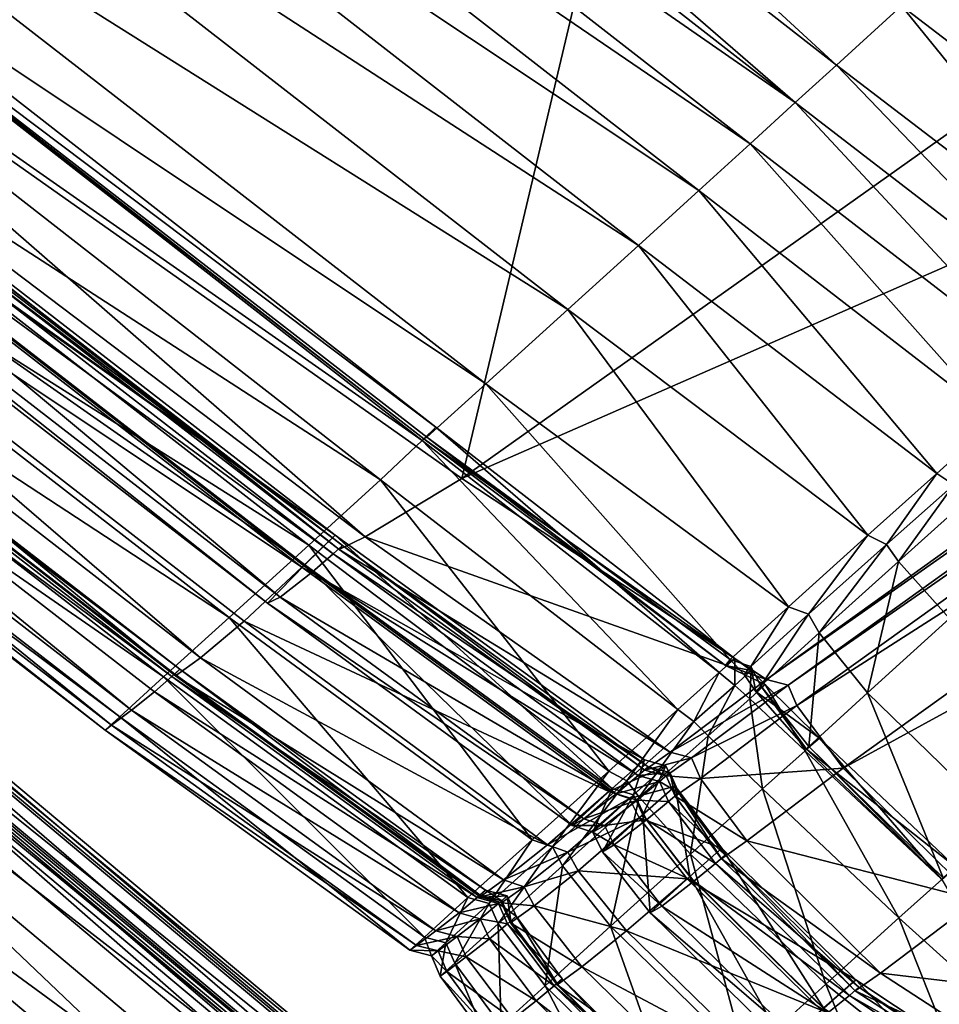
# Model space of a CAD drawing. Header units: millimetres. Extents: x 2387 to 13955, y -4964 to 364.
# Tile 820 of 1056: x 3660.99 to 3669.49, y 170.83 to 179.94. Entities that reach past the tile are written whole.
import ezdxf

# ---------------------------------------------------------------- set-up
doc = ezdxf.new("R2010")
doc.units = ezdxf.units.MM
doc.header["$MEASUREMENT"] = 0
doc.layers.add('Predefinito', color=7, linetype='Continuous', true_color=0x000000)

# ---------------------------------------------------------------- blocks, each defined once
blk = doc.blocks.new('Blocco 09')
at = {"layer": 'Predefinito'}
for points in [[(256.1353, -78.6101, 483.7118), (245.0747, -86.1936, 440.4954), (253.0126, -91.7982, 440.4934)], [(253.0126, -91.7982, 440.4934), (264.0733, -83.9453, 483.7041), (256.1353, -78.6101, 483.7118)], [(256.476, -87.9733, 13.2567), (248.5621, -81.7935, 13.2124), (249.1714, -81.2472, 12.873)], [(249.1714, -81.2472, 12.873), (257.0777, -87.4259, 12.9178), (256.476, -87.9733, 13.2567)], [(256.0936, -88.3216, 13.4777), (248.1705, -82.1443, 13.4347), (248.5621, -81.7935, 13.2124)], [(248.5621, -81.7935, 13.2124), (256.476, -87.9733, 13.2567), (256.0936, -88.3216, 13.4777)], [(247.7512, -82.5321, 13.4318), (248.1705, -82.1443, 13.4347), (256.0936, -88.3216, 13.4777)], [(247.2764, -82.9731, 13.3856), (247.7512, -82.5321, 13.4318), (255.6785, -88.7019, 13.4729)], [(256.0936, -88.3216, 13.4777), (255.6785, -88.7019, 13.4729), (247.7512, -82.5321, 13.4318)], [(246.7185, -83.4833, 13.4782), (247.2764, -82.9731, 13.3856), (255.2043, -89.1354, 13.425)], [(255.6785, -88.7019, 13.4729), (255.2043, -89.1354, 13.425), (247.2764, -82.9731, 13.3856)], [(246.0653, -84.0773, 13.8751), (246.7185, -83.4833, 13.4782), (254.6447, -89.6433, 13.5169)], [(255.2043, -89.1354, 13.425), (254.6447, -89.6433, 13.5169), (246.7185, -83.4833, 13.4782)], [(266.8906, -85.7134, 483.6811), (264.0733, -83.9453, 483.7041), (253.0126, -91.7982, 440.4934)], [(245.3044, -84.7694, 14.7418), (246.0653, -84.0773, 13.8751), (253.9913, -90.2352, 13.9088)], [(254.6447, -89.6433, 13.5169), (253.9913, -90.2352, 13.9088), (246.0653, -84.0773, 13.8751)], [(244.7452, -85.2568, 15.6518), (245.3044, -84.7694, 14.7418), (253.2354, -90.9209, 14.7609)], [(253.9913, -90.2352, 13.9088), (253.2354, -90.9209, 14.7609), (245.3044, -84.7694, 14.7418)], [(252.7717, -91.3222, 16.3586), (244.801, -85.0992, 16.3468), (244.6972, -85.2363, 16.179)], [(244.6973, -85.2363, 16.179), (244.801, -85.0992, 16.3468), (252.7717, -91.3222, 16.3586)], [(244.3379, -85.6274, 16.2026), (244.6973, -85.2363, 16.179), (252.6455, -91.4463, 16.205)], [(244.6972, -85.2363, 16.179), (252.6596, -91.4298, 16.183), (252.7717, -91.3222, 16.3586)], [(252.6596, -91.4298, 16.183), (244.6972, -85.2363, 16.179), (244.7452, -85.2568, 15.6518)], [(252.7717, -91.3222, 16.3586), (252.6455, -91.4463, 16.205), (244.6973, -85.2363, 16.179)], [(253.2354, -90.9209, 14.7609), (252.6878, -91.4144, 15.6575), (244.7452, -85.2568, 15.6518)], [(244.7452, -85.2568, 15.6518), (252.6878, -91.4144, 15.6575), (252.6596, -91.4298, 16.183)], [(243.6751, -86.2519, 16.9448), (244.3379, -85.6274, 16.2026), (252.2608, -91.8081, 16.239)], [(252.6455, -91.4463, 16.205), (252.2608, -91.8081, 16.239), (244.3379, -85.6274, 16.2026)], [(253.0126, -91.7982, 440.4934), (255.8303, -93.6558, 440.4881), (266.8906, -85.7134, 483.6811)], [(267.0895, -85.7658, 483.6657), (266.8906, -85.7134, 483.6811), (255.8303, -93.6558, 440.4881)], [(255.8303, -93.6558, 440.4881), (256.0294, -93.7081, 440.4846), (267.0895, -85.7658, 483.6657)], [(267.1717, -85.9542, 483.6811), (267.0895, -85.7658, 483.6657), (256.0294, -93.7081, 440.4846)], [(256.0294, -93.7081, 440.4846), (256.1115, -93.8967, 440.4881), (267.1717, -85.9542, 483.6811)], [(267.6001, -86.5322, 483.704), (267.1717, -85.9542, 483.6811), (256.1115, -93.8967, 440.4881)], [(251.8397, -92.3202, 426.4522), (243.7651, -86.068, 426.463), (243.5086, -86.3962, 426.4115)], [(243.5314, -86.3789, 426.6203), (243.7651, -86.068, 426.463), (251.8397, -92.3202, 426.4522)], [(245.0747, -86.1936, 440.4954), (244.1746, -86.3241, 435.4761), (252.1175, -92.3364, 435.4785)], [(252.1175, -92.3364, 435.4785), (253.0126, -91.7982, 440.4934), (245.0747, -86.1936, 440.4954)], [(242.9284, -86.9315, 18.6888), (243.6751, -86.2519, 16.9448), (251.5978, -92.4132, 16.9769)], [(252.2608, -91.8081, 16.239), (251.5978, -92.4132, 16.9769), (243.6751, -86.2519, 16.9448)], [(251.9085, -92.4166, 433.4569), (243.942, -86.2504, 433.4661), (243.8671, -86.3353, 433.2981)], [(243.9208, -86.2949, 433.6626), (243.942, -86.2504, 433.4661), (251.9085, -92.4166, 433.4569)], [(251.9085, -92.4166, 433.4569), (251.8781, -92.4531, 433.661), (243.9208, -86.2949, 433.6626)], [(244.1746, -86.3241, 435.4761), (243.9208, -86.2949, 433.6626), (251.8781, -92.4531, 433.661)], [(251.534, -92.6161, 426.3886), (243.5086, -86.3962, 426.4115), (243.046, -86.9476, 425.6233)], [(243.2588, -86.7861, 427.5673), (243.5314, -86.3789, 426.6203), (251.5595, -92.5959, 426.626)], [(243.5086, -86.3962, 426.4115), (251.534, -92.6161, 426.3886), (251.8397, -92.3202, 426.4522)], [(251.8397, -92.3202, 426.4522), (251.5595, -92.5959, 426.626), (243.5314, -86.3789, 426.6203)], [(251.8226, -92.4954, 433.2825), (243.8671, -86.3353, 433.2981), (243.6884, -86.513, 432.3936)], [(243.8671, -86.3353, 433.2981), (251.8226, -92.4954, 433.2825), (251.9085, -92.4166, 433.4569)], [(251.8781, -92.4531, 433.661), (252.1175, -92.3364, 435.4785), (244.1746, -86.3241, 435.4761)], [(259.8366, -89.5336, 13.0422), (257.0777, -87.4259, 12.9178), (258.1506, -86.4485, 12.5689)], [(243.6884, -86.513, 432.3936), (243.3983, -86.7471, 429.9875), (251.3323, -92.8945, 429.9888)], [(251.3323, -92.8945, 429.9888), (251.628, -92.6633, 432.3793), (243.6884, -86.513, 432.3936)], [(243.6884, -86.513, 432.3936), (251.628, -92.6633, 432.3793), (251.8226, -92.4954, 433.2825)], [(256.1115, -93.8967, 440.4881), (256.5396, -94.475, 440.4933), (267.6001, -86.5322, 483.704)], [(268.8377, -87.7534, 483.7117), (267.6001, -86.5322, 483.704), (256.5396, -94.475, 440.4933)], [(243.3983, -86.7471, 429.9875), (243.2588, -86.7861, 427.5673), (251.216, -92.9512, 427.5811)], [(251.216, -92.9512, 427.5811), (251.3323, -92.8945, 429.9888), (243.3983, -86.7471, 429.9875)], [(251.5595, -92.5959, 426.626), (251.216, -92.9512, 427.5811), (243.2588, -86.7861, 427.5673)], [(242.3174, -87.4875, 21.7179), (242.9284, -86.9315, 18.6888), (250.8609, -93.0813, 18.7102)], [(243.046, -86.9476, 425.6233), (242.6619, -87.3066, 423.256), (250.5949, -93.4553, 423.2449)], [(251.5978, -92.4132, 16.9769), (250.8609, -93.0813, 18.7102), (242.9284, -86.9315, 18.6888)], [(250.5949, -93.4553, 423.2449), (250.9998, -93.1167, 425.5984), (243.046, -86.9476, 425.6233)], [(243.046, -86.9476, 425.6233), (250.9998, -93.1167, 425.5984), (251.534, -92.6161, 426.3886)], [(242.6619, -87.3066, 423.256), (242.4241, -87.4735, 420.8387), (250.3655, -93.6221, 420.842)], [(250.3655, -93.6221, 420.842), (250.5949, -93.4553, 423.2449), (242.6619, -87.3066, 423.256)], [(250.4033, -93.5593, 419.7047), (242.4359, -87.3933, 419.7093), (242.3738, -87.4688, 419.5323)], [(242.4006, -87.4486, 419.9006), (242.4359, -87.3933, 419.7093), (250.4033, -93.5593, 419.7047)], [(241.9102, -87.8582, 25.2921), (242.3174, -87.4875, 21.7179), (250.2543, -93.6324, 21.7303)], [(250.3305, -93.6282, 419.5207), (242.3738, -87.4688, 419.5323), (242.2297, -87.621, 417.7069)], [(250.8609, -93.0813, 18.7102), (250.2543, -93.6324, 21.7303), (242.3174, -87.4875, 21.7179)], [(242.3738, -87.4688, 419.5323), (250.3305, -93.6282, 419.5207), (250.4033, -93.5593, 419.7047)], [(250.4033, -93.5593, 419.7047), (250.3583, -93.607, 419.9036), (242.4006, -87.4486, 419.9006)], [(242.4241, -87.4735, 420.8387), (242.4006, -87.4486, 419.9006), (250.3583, -93.607, 419.9036)], [(250.3583, -93.607, 419.9036), (250.3655, -93.6221, 420.842), (242.4241, -87.4735, 420.8387)], [(259.2344, -90.0842, 13.3825), (256.476, -87.9733, 13.2567), (257.0777, -87.4259, 12.9178)], [(257.0777, -87.4259, 12.9178), (259.8366, -89.5336, 13.0422), (259.2344, -90.0842, 13.3825)], [(242.2297, -87.621, 417.7069), (242.0187, -87.7958, 412.5707), (249.9561, -93.94, 412.5611)], [(249.9561, -93.94, 412.5611), (250.1711, -93.7697, 417.6925), (242.2297, -87.621, 417.7069)], [(242.2297, -87.621, 417.7069), (250.1711, -93.7697, 417.6925), (250.3305, -93.6282, 419.5207)], [(256.5396, -94.475, 440.4933), (257.777, -95.6963, 440.495), (268.8377, -87.7534, 483.7117)], [(241.7744, -87.9818, 28.6712), (241.9102, -87.8582, 25.2921), (249.8484, -94.0017, 25.2979)], [(242.0187, -87.7958, 412.5707), (241.8355, -87.9353, 360.7487), (249.7739, -94.0785, 360.7457)], [(250.2543, -93.6324, 21.7303), (249.8484, -94.0017, 25.2979), (241.9102, -87.8582, 25.2921)], [(249.7739, -94.0785, 360.7457), (249.9561, -93.94, 412.5611), (242.0187, -87.7958, 412.5707)], [(241.8355, -87.9353, 360.7487), (241.7745, -87.9818, 218.866), (249.7133, -94.1247, 218.8655)], [(249.7133, -94.1247, 218.8655), (249.7739, -94.0785, 360.7457), (241.8355, -87.9353, 360.7487)], [(241.7745, -87.9818, 218.866), (241.7744, -87.9818, 77.8607), (249.7131, -94.1247, 77.8611)], [(249.8484, -94.0017, 25.2979), (249.7131, -94.1247, 28.6734), (241.7744, -87.9818, 28.6712)], [(241.7744, -87.9818, 77.8607), (241.7744, -87.9818, 28.6712), (249.7131, -94.1247, 28.6734)], [(249.7131, -94.1247, 28.6734), (249.7131, -94.1247, 77.8611), (241.7744, -87.9818, 77.8607)], [(249.7131, -94.1247, 77.8611), (249.7133, -94.1247, 218.8655), (241.7745, -87.9818, 218.866)], [(258.8479, -90.4401, 13.6059), (256.0936, -88.3216, 13.4777), (256.476, -87.9733, 13.2567)], [(256.476, -87.9733, 13.2567), (259.2344, -90.0842, 13.3825), (258.8479, -90.4401, 13.6059)], [(258.4269, -90.8265, 13.602), (255.6785, -88.7019, 13.4729), (256.0936, -88.3216, 13.4777)], [(256.0936, -88.3216, 13.4777), (258.8479, -90.4401, 13.6059), (258.4269, -90.8265, 13.602)], [(257.9519, -91.2588, 13.5526), (255.2043, -89.1354, 13.425), (255.6785, -88.7019, 13.4729)], [(255.6785, -88.7019, 13.4729), (258.4269, -90.8265, 13.602), (257.9519, -91.2588, 13.5526)], [(257.4033, -91.7523, 13.6394), (254.6447, -89.6433, 13.5169), (255.2043, -89.1354, 13.425)], [(255.2043, -89.1354, 13.425), (257.9519, -91.2588, 13.5526), (257.4033, -91.7523, 13.6394)], [(256.7681, -92.322, 14.0116), (253.9913, -90.2352, 13.9088), (254.6447, -89.6433, 13.5169)], [(254.6447, -89.6433, 13.5169), (257.4033, -91.7523, 13.6394), (256.7681, -92.322, 14.0116)], [(256.0332, -92.9827, 14.8183), (253.2354, -90.9209, 14.7609), (253.9913, -90.2352, 13.9088)], [(253.9913, -90.2352, 13.9088), (256.7681, -92.322, 14.0116), (256.0332, -92.9827, 14.8183)], [(255.4949, -93.4718, 15.6717), (252.6878, -91.4144, 15.6575), (253.2354, -90.9209, 14.7609)], [(253.2354, -90.9209, 14.7609), (256.0332, -92.9827, 14.8183), (255.4949, -93.4718, 15.6717)], [(255.393, -93.5926, 16.2721), (252.6455, -91.4463, 16.205), (252.7717, -91.3222, 16.3586)], [(255.5363, -93.4619, 16.377), (252.7717, -91.3222, 16.3586), (252.6596, -91.4298, 16.183)], [(252.7717, -91.3222, 16.3586), (255.5363, -93.4619, 16.377), (255.393, -93.5926, 16.2721)], [(257.5615, -91.8547, 13.7217), (257.4033, -91.7523, 13.6394), (257.9519, -91.2588, 13.5526)], [(255.4497, -93.5266, 16.1841), (252.6596, -91.4298, 16.183), (252.6878, -91.4144, 15.6575)], [(252.6878, -91.4144, 15.6575), (255.4949, -93.4718, 15.6717), (255.4497, -93.5266, 16.1841)], [(255.0082, -93.9346, 16.3455), (252.2608, -91.8081, 16.239), (252.6455, -91.4463, 16.205)], [(252.6455, -91.4463, 16.205), (255.393, -93.5926, 16.2721), (255.0082, -93.9346, 16.3455)], [(252.6596, -91.4298, 16.183), (255.4497, -93.5266, 16.1841), (255.5363, -93.4619, 16.377)], [(256.9398, -92.4081, 14.0802), (256.7681, -92.322, 14.0116), (257.4033, -91.7523, 13.6394)], [(257.4033, -91.7523, 13.6394), (257.5615, -91.8547, 13.7217), (256.9398, -92.4081, 14.0802)], [(254.3701, -94.5039, 17.0733), (251.5978, -92.4132, 16.9769), (252.2608, -91.8081, 16.239)], [(255.8303, -93.6558, 440.4881), (253.0126, -91.7982, 440.4934), (252.1175, -92.3364, 435.4785)], [(252.2608, -91.8081, 16.239), (255.0082, -93.9346, 16.3455), (254.3701, -94.5039, 17.0733)], [(257.0507, -92.564, 14.0116), (256.9398, -92.4081, 14.0802), (257.5615, -91.8547, 13.7217)], [(257.5615, -91.8547, 13.7217), (257.6864, -91.9944, 13.6394), (257.0507, -92.564, 14.0116)], [(257.5216, -93.0926, 13.9086), (257.0507, -92.564, 14.0116), (257.6864, -91.9944, 13.6394)], [(254.7004, -94.399, 426.4341), (251.8397, -92.3202, 426.4522), (251.534, -92.6161, 426.3886)], [(254.403, -94.6643, 426.6525), (251.5595, -92.5959, 426.626), (251.8397, -92.3202, 426.4522)], [(251.8397, -92.3202, 426.4522), (254.7004, -94.399, 426.4341), (254.403, -94.6643, 426.6525)], [(256.2192, -93.0516, 14.8566), (256.0332, -92.9827, 14.8183), (256.7681, -92.322, 14.0116)], [(256.7681, -92.322, 14.0116), (256.9398, -92.4081, 14.0802), (256.2192, -93.0516, 14.8566)], [(253.6624, -95.1377, 18.7744), (250.8609, -93.0813, 18.7102), (251.5978, -92.4132, 16.9769)], [(251.5978, -92.4132, 16.9769), (254.3701, -94.5039, 17.0733), (253.6624, -95.1377, 18.7744)], [(254.7355, -94.4625, 433.4335), (251.9085, -92.4166, 433.4569), (251.8226, -92.4954, 433.2825)], [(254.9373, -94.3295, 435.4875), (252.1175, -92.3364, 435.4785), (251.8781, -92.4531, 433.661)], [(254.7031, -94.4949, 433.6596), (251.8781, -92.4531, 433.661), (251.9085, -92.4166, 433.4569)], [(251.9085, -92.4166, 433.4569), (254.7355, -94.4625, 433.4335), (254.7031, -94.4949, 433.6596)], [(252.1175, -92.3364, 435.4785), (254.9373, -94.3295, 435.4875), (255.8303, -93.6558, 440.4881)], [(256.3154, -93.2245, 14.8183), (256.2192, -93.0516, 14.8566), (256.9398, -92.4081, 14.0802)], [(256.9398, -92.4081, 14.0802), (257.0507, -92.564, 14.0116), (256.3154, -93.2245, 14.8183)], [(254.6427, -94.5431, 433.238), (251.8226, -92.4954, 433.2825), (251.628, -92.6633, 432.3793)], [(251.8226, -92.4954, 433.2825), (254.6427, -94.5431, 433.238), (254.7355, -94.4625, 433.4335)], [(251.8781, -92.4531, 433.661), (254.7031, -94.4949, 433.6596), (254.9373, -94.3295, 435.4875)], [(254.0315, -95.007, 427.6251), (251.216, -92.9512, 427.5811), (251.5595, -92.5959, 426.626)], [(251.5595, -92.5959, 426.626), (254.403, -94.6643, 426.6525), (254.0315, -95.007, 427.6251)], [(256.7643, -93.7788, 14.7609), (256.3154, -93.2245, 14.8183), (257.0507, -92.564, 14.0116)], [(257.0507, -92.564, 14.0116), (257.5216, -93.0926, 13.9086), (256.7643, -93.7788, 14.7609)], [(254.3701, -94.6932, 426.3293), (251.534, -92.6161, 426.3886), (250.9998, -93.1167, 425.5984)], [(254.4391, -94.712, 432.3365), (251.628, -92.6633, 432.3793), (251.3323, -92.8945, 429.9888)], [(251.534, -92.6161, 426.3886), (254.3701, -94.6932, 426.3293), (254.7004, -94.399, 426.4341)], [(251.628, -92.6633, 432.3793), (254.4391, -94.712, 432.3365), (254.6427, -94.5431, 433.238)], [(254.1394, -94.9448, 429.9927), (251.3323, -92.8945, 429.9888), (251.216, -92.9512, 427.5811)], [(251.216, -92.9512, 427.5811), (254.0315, -95.007, 427.6251), (254.1394, -94.9448, 429.9927)], [(251.3323, -92.8945, 429.9888), (254.1394, -94.9448, 429.9927), (254.4391, -94.712, 432.3365)], [(255.6849, -93.5359, 15.681), (255.4949, -93.4718, 15.6717), (256.0332, -92.9827, 14.8183)], [(256.0332, -92.9827, 14.8183), (256.2192, -93.0516, 14.8566), (255.6849, -93.5359, 15.681)], [(255.7769, -93.7135, 15.6718), (255.6849, -93.5359, 15.681), (256.2192, -93.0516, 14.8566)], [(256.2192, -93.0516, 14.8566), (256.3154, -93.2245, 14.8183), (255.7769, -93.7135, 15.6718)], [(253.0687, -95.6735, 21.7676), (250.2543, -93.6324, 21.7303), (250.8609, -93.0813, 18.7102)], [(253.8052, -95.1843, 425.5258), (250.9998, -93.1167, 425.5984), (250.5949, -93.4553, 423.2449)], [(250.8609, -93.0813, 18.7102), (253.6624, -95.1377, 18.7744), (253.0687, -95.6735, 21.7676)], [(250.9998, -93.1167, 425.5984), (253.8052, -95.1843, 425.5258), (254.3701, -94.6932, 426.3293)], [(258.0086, -94.9919, 14.7418), (256.7643, -93.7788, 14.7609), (257.5216, -93.0926, 13.9086)], [(256.2196, -94.275, 15.6579), (255.7769, -93.7135, 15.6718), (256.3154, -93.2245, 14.8183)], [(256.3154, -93.2245, 14.8183), (256.7643, -93.7788, 14.7609), (256.2196, -94.275, 15.6579)], [(253.3986, -95.5093, 423.2119), (250.5949, -93.4553, 423.2449), (250.3655, -93.6221, 420.842)], [(250.5949, -93.4553, 423.2449), (253.3986, -95.5093, 423.2119), (253.8052, -95.1843, 425.5258)], [(255.5372, -93.7103, 16.3159), (255.393, -93.5926, 16.2721), (255.5363, -93.4619, 16.377)], [(255.6874, -93.5715, 16.388), (255.5363, -93.4619, 16.377), (255.4497, -93.5266, 16.1841)], [(255.6221, -93.6112, 16.1839), (255.4497, -93.5266, 16.1841), (255.4949, -93.4718, 15.6717)], [(255.4949, -93.4718, 15.6717), (255.6849, -93.5359, 15.681), (255.6221, -93.6112, 16.1839)], [(255.5363, -93.4619, 16.377), (255.6874, -93.5715, 16.388), (255.5372, -93.7103, 16.3159)], [(253.2314, -95.604, 419.693), (250.4033, -93.5593, 419.7047), (250.3305, -93.6282, 419.5207)], [(253.1831, -95.6491, 419.914), (250.3583, -93.607, 419.9036), (250.4033, -93.5593, 419.7047)], [(250.4033, -93.5593, 419.7047), (253.2314, -95.604, 419.693), (253.1831, -95.6491, 419.914)], [(255.1587, -94.0447, 16.4163), (255.0082, -93.9346, 16.3455), (255.393, -93.5926, 16.2721)], [(255.393, -93.5926, 16.2721), (255.5372, -93.7103, 16.3159), (255.1587, -94.0447, 16.4163)], [(255.4497, -93.5266, 16.1841), (255.6221, -93.6112, 16.1839), (255.6874, -93.5715, 16.388)], [(255.6751, -93.8344, 16.2722), (255.5372, -93.7103, 16.3159), (255.6874, -93.5715, 16.388)], [(255.7317, -93.7684, 16.1842), (255.6221, -93.6112, 16.1839), (255.6849, -93.5359, 15.681)], [(255.8182, -93.7038, 16.3772), (255.6874, -93.5715, 16.388), (255.6221, -93.6112, 16.1839)], [(255.6874, -93.5715, 16.388), (255.8182, -93.7038, 16.3772), (255.6751, -93.8344, 16.2722)], [(255.6849, -93.5359, 15.681), (255.7769, -93.7135, 15.6718), (255.7317, -93.7684, 16.1842)], [(252.6663, -96.0384, 25.3152), (249.8484, -94.0017, 25.2979), (250.2543, -93.6324, 21.7303)], [(253.1528, -95.6732, 419.4873), (250.3305, -93.6282, 419.5207), (250.1711, -93.7697, 417.6925)], [(250.2543, -93.6324, 21.7303), (253.0687, -95.6735, 21.7676), (252.6663, -96.0384, 25.3152)], [(250.3305, -93.6282, 419.5207), (253.1528, -95.6732, 419.4873), (253.2314, -95.604, 419.693)], [(250.3583, -93.607, 419.9036), (253.1831, -95.6491, 419.914), (253.1811, -95.6652, 420.8528)], [(253.1811, -95.6652, 420.8528), (250.3655, -93.6221, 420.842), (250.3583, -93.607, 419.9036)], [(250.3655, -93.6221, 420.842), (253.1811, -95.6652, 420.8528), (253.3986, -95.5093, 423.2119)], [(256.0294, -93.7081, 440.4846), (255.8303, -93.6558, 440.4881), (254.9373, -94.3295, 435.4875)], [(255.6221, -93.6112, 16.1839), (255.7317, -93.7684, 16.1842), (255.8182, -93.7038, 16.3772)], [(252.9865, -95.813, 417.6496), (250.1711, -93.7697, 417.6925), (249.9561, -93.94, 412.5611)], [(250.1711, -93.7697, 417.6925), (252.9865, -95.813, 417.6496), (253.1528, -95.6732, 419.4873)], [(254.9373, -94.3295, 435.4875), (255.1368, -94.3815, 435.4936), (256.0294, -93.7081, 440.4846)], [(256.1115, -93.8967, 440.4881), (256.0294, -93.7081, 440.4846), (255.1368, -94.3815, 435.4936)], [(255.2902, -94.1762, 16.3455), (255.1587, -94.0447, 16.4163), (255.5372, -93.7103, 16.3159)], [(255.5372, -93.7103, 16.3159), (255.6751, -93.8344, 16.2722), (255.2902, -94.1762, 16.3455)], [(256.1866, -94.3156, 16.2068), (255.6751, -93.8344, 16.2722), (255.8182, -93.7038, 16.3772)], [(256.3193, -94.1973, 16.3611), (255.8182, -93.7038, 16.3772), (255.7317, -93.7684, 16.1842)], [(256.2008, -94.2991, 16.1848), (255.7317, -93.7684, 16.1842), (255.7769, -93.7135, 15.6718)], [(255.7317, -93.7684, 16.1842), (256.2008, -94.2991, 16.1848), (256.3193, -94.1973, 16.3611)], [(255.7769, -93.7135, 15.6718), (256.2196, -94.275, 15.6579), (256.2008, -94.2991, 16.1848)], [(255.8182, -93.7038, 16.3772), (256.3193, -94.1973, 16.3611), (256.1866, -94.3156, 16.2068)], [(257.4618, -95.4906, 15.6534), (256.2196, -94.275, 15.6579), (256.7643, -93.7788, 14.7609)], [(256.7643, -93.7788, 14.7609), (258.0086, -94.9919, 14.7418), (257.4618, -95.4906, 15.6534)], [(255.7922, -94.6685, 16.2394), (255.2902, -94.1762, 16.3455), (255.6751, -93.8344, 16.2722)], [(255.6751, -93.8344, 16.2722), (256.1866, -94.3156, 16.2068), (255.7922, -94.6685, 16.2394)], [(252.7717, -95.9796, 412.5323), (249.9561, -93.94, 412.5611), (249.7739, -94.0785, 360.7457)], [(249.9561, -93.94, 412.5611), (252.7717, -95.9796, 412.5323), (252.9865, -95.813, 417.6496)], [(254.5392, -94.5919, 17.1376), (254.3701, -94.5039, 17.0733), (255.0082, -93.9346, 16.3455)], [(255.0082, -93.9346, 16.3455), (255.1587, -94.0447, 16.4163), (254.5392, -94.5919, 17.1376)], [(255.1368, -94.3815, 435.4936), (255.2185, -94.5705, 435.4874), (256.1115, -93.8967, 440.4881)], [(256.5396, -94.475, 440.4933), (256.1115, -93.8967, 440.4881), (255.2185, -94.5705, 435.4874)], [(252.5323, -96.1599, 28.6798), (249.7131, -94.1247, 28.6734), (249.8484, -94.0017, 25.2979)], [(249.8484, -94.0017, 25.2979), (252.6663, -96.0384, 25.3152), (252.5323, -96.1599, 28.6798)], [(254.6519, -94.7452, 17.0733), (254.5392, -94.5919, 17.1376), (255.1587, -94.0447, 16.4163)], [(255.1587, -94.0447, 16.4163), (255.2902, -94.1762, 16.3455), (254.6519, -94.7452, 17.0733)], [(252.5326, -96.1596, 218.864), (249.7133, -94.1247, 218.8655), (249.7131, -94.1247, 77.8611)], [(249.7131, -94.1247, 77.8611), (252.5325, -96.1597, 77.8624), (252.5326, -96.1596, 218.864)], [(249.7131, -94.1247, 28.6734), (252.5323, -96.1599, 28.6798), (252.5325, -96.1597, 77.8624)], [(252.5325, -96.1597, 77.8624), (249.7131, -94.1247, 77.8611), (249.7131, -94.1247, 28.6734)], [(252.5924, -96.1146, 360.7367), (249.7739, -94.0785, 360.7457), (249.7133, -94.1247, 218.8655)], [(249.7133, -94.1247, 218.8655), (252.5326, -96.1596, 218.864), (252.5924, -96.1146, 360.7367)], [(249.7739, -94.0785, 360.7457), (252.5924, -96.1146, 360.7367), (252.7717, -95.9796, 412.5323)], [(255.1257, -95.2703, 16.9769), (254.6519, -94.7452, 17.0733), (255.2902, -94.1762, 16.3455)], [(255.2902, -94.1762, 16.3455), (255.7922, -94.6685, 16.2394), (255.1257, -95.2703, 16.9769)], [(257.4517, -95.5047, 16.1853), (256.1866, -94.3156, 16.2068), (256.3193, -94.1973, 16.3611)], [(257.5808, -95.3906, 16.3563), (256.3193, -94.1973, 16.3611), (256.2008, -94.2991, 16.1848)], [(256.3193, -94.1973, 16.3611), (257.5808, -95.3906, 16.3563), (257.4517, -95.5047, 16.1853)], [(255.1368, -94.3815, 435.4936), (254.9373, -94.3295, 435.4875), (254.7031, -94.4949, 433.6596)], [(257.0543, -95.8611, 16.2041), (255.7922, -94.6685, 16.2394), (256.1866, -94.3156, 16.2068)], [(256.1866, -94.3156, 16.2068), (257.4517, -95.5047, 16.1853), (257.0543, -95.8611, 16.2041)], [(257.4517, -95.5047, 16.1853), (256.2008, -94.2991, 16.1848), (256.2196, -94.275, 15.6579)], [(256.2008, -94.2991, 16.1848), (257.4517, -95.5047, 16.1853), (257.5808, -95.3906, 16.3563)], [(256.2196, -94.275, 15.6579), (257.4618, -95.4906, 15.6534), (257.4517, -95.5047, 16.1853)], [(254.8981, -94.4556, 426.4231), (254.7004, -94.399, 426.4341), (254.3701, -94.6932, 426.3293)], [(254.5994, -94.722, 426.6709), (254.403, -94.6643, 426.6525), (254.7004, -94.399, 426.4341)], [(254.7004, -94.399, 426.4341), (254.8981, -94.4556, 426.4231), (254.5994, -94.722, 426.6709)], [(254.7031, -94.4949, 433.6596), (254.9028, -94.5469, 433.659), (255.1368, -94.3815, 435.4936)], [(255.2185, -94.5705, 435.4874), (255.1368, -94.3815, 435.4936), (254.9028, -94.5469, 433.659)], [(253.8507, -95.2028, 18.8172), (253.6624, -95.1377, 18.7744), (254.3701, -94.5039, 17.0733)], [(254.3701, -94.5039, 17.0733), (254.5392, -94.5919, 17.1376), (253.8507, -95.2028, 18.8172)], [(254.3701, -94.6932, 426.3293), (254.5616, -94.7567, 426.2904), (254.8981, -94.4556, 426.4231)], [(254.9837, -94.6416, 426.434), (254.8981, -94.4556, 426.4231), (254.5616, -94.7567, 426.2904)], [(254.6859, -94.9066, 426.6524), (254.5994, -94.722, 426.6709), (254.8981, -94.4556, 426.4231)], [(254.9346, -94.5158, 433.4182), (254.7355, -94.4625, 433.4335), (254.6427, -94.5431, 433.238)], [(254.6427, -94.5431, 433.238), (254.8392, -94.5993, 433.2085), (254.9346, -94.5158, 433.4182)], [(254.8981, -94.4556, 426.4231), (254.9837, -94.6416, 426.434), (254.6859, -94.9066, 426.6524)], [(254.9028, -94.5469, 433.659), (254.7031, -94.4949, 433.6596), (254.7355, -94.4625, 433.4335)], [(254.7355, -94.4625, 433.4335), (254.9346, -94.5158, 433.4182), (254.9028, -94.5469, 433.659)], [(255.0174, -94.7041, 433.4335), (254.9346, -94.5158, 433.4182), (254.8392, -94.5993, 433.2085)], [(254.9846, -94.7361, 433.6596), (254.9028, -94.5469, 433.659), (254.9346, -94.5158, 433.4182)], [(254.9346, -94.5158, 433.4182), (255.0174, -94.7041, 433.4335), (254.9846, -94.7361, 433.6596)], [(255.2185, -94.5705, 435.4874), (255.6462, -95.1494, 435.4783), (256.5396, -94.475, 440.4933)], [(257.777, -95.6963, 440.495), (256.5396, -94.475, 440.4933), (255.6462, -95.1494, 435.4783)], [(253.9437, -95.3788, 18.7744), (253.8507, -95.2028, 18.8172), (254.5392, -94.5919, 17.1376)], [(254.5392, -94.5919, 17.1376), (254.6519, -94.7452, 17.0733), (253.9437, -95.3788, 18.7744)], [(254.8392, -94.5993, 433.2085), (254.6427, -94.5431, 433.238), (254.4391, -94.712, 432.3365)], [(254.4391, -94.712, 432.3365), (254.6329, -94.7714, 432.3081), (254.8392, -94.5993, 433.2085)], [(254.9246, -94.7847, 433.238), (254.8392, -94.5993, 433.2085), (254.6329, -94.7714, 432.3081)], [(254.8392, -94.5993, 433.2085), (254.9246, -94.7847, 433.238), (255.0174, -94.7041, 433.4335)], [(254.9028, -94.5469, 433.659), (254.9846, -94.7361, 433.6596), (255.2185, -94.5705, 435.4874)], [(255.6462, -95.1494, 435.4783), (255.2185, -94.5705, 435.4874), (254.9846, -94.7361, 433.6596)], [(254.5616, -94.7567, 426.2904), (254.3701, -94.6932, 426.3293), (253.8052, -95.1843, 425.5258)], [(254.2243, -95.068, 427.6546), (254.0315, -95.007, 427.6251), (254.403, -94.6643, 426.6525)], [(254.403, -94.6643, 426.6525), (254.5994, -94.722, 426.6709), (254.2243, -95.068, 427.6546)], [(254.5616, -94.7567, 426.2904), (254.6531, -94.9356, 426.3292), (254.9837, -94.6416, 426.434)], [(255.4163, -95.2152, 426.4501), (254.9837, -94.6416, 426.434), (254.6531, -94.9356, 426.3292)], [(255.1199, -95.4784, 426.6245), (254.6859, -94.9066, 426.6524), (254.9837, -94.6416, 426.434)], [(254.9837, -94.6416, 426.434), (255.4163, -95.2152, 426.4501), (255.1199, -95.4784, 426.6245)], [(256.3784, -96.4738, 16.9448), (255.1257, -95.2703, 16.9769), (255.7922, -94.6685, 16.2394)], [(255.7922, -94.6685, 16.2394), (257.0543, -95.8611, 16.2041), (256.3784, -96.4738, 16.9448)], [(253.8052, -95.1843, 425.5258), (253.9913, -95.2532, 425.4776), (254.5616, -94.7567, 426.2904)], [(254.3883, -95.9381, 18.7102), (253.9437, -95.3788, 18.7744), (254.6519, -94.7452, 17.0733)], [(254.6531, -94.9356, 426.3292), (254.5616, -94.7567, 426.2904), (253.9913, -95.2532, 425.4776)], [(254.6329, -94.7714, 432.3081), (254.4391, -94.712, 432.3365), (254.1394, -94.9448, 429.9927)], [(254.1394, -94.9448, 429.9927), (254.3317, -95.0061, 429.9952), (254.6329, -94.7714, 432.3081)], [(254.3137, -95.2488, 427.625), (254.2243, -95.068, 427.6546), (254.5994, -94.722, 426.6709)], [(254.5994, -94.722, 426.6709), (254.6859, -94.9066, 426.6524), (254.3137, -95.2488, 427.625)], [(254.721, -94.9535, 432.3365), (254.6329, -94.7714, 432.3081), (254.3317, -95.0061, 429.9952)], [(254.6519, -94.7452, 17.0733), (255.1257, -95.2703, 16.9769), (254.3883, -95.9381, 18.7102)], [(254.6329, -94.7714, 432.3081), (254.721, -94.9535, 432.3365), (254.9246, -94.7847, 433.238)], [(255.3573, -95.3578, 433.2821), (254.9246, -94.7847, 433.238), (254.721, -94.9535, 432.3365)], [(255.4464, -95.2816, 433.4563), (255.0174, -94.7041, 433.4335), (254.9246, -94.7847, 433.238)], [(254.9246, -94.7847, 433.238), (255.3573, -95.3578, 433.2821), (255.4464, -95.2816, 433.4563)], [(255.4122, -95.3152, 433.6605), (254.9846, -94.7361, 433.6596), (255.0174, -94.7041, 433.4335)], [(254.9846, -94.7361, 433.6596), (255.4122, -95.3152, 433.6605), (255.6462, -95.1494, 435.4783)], [(255.0174, -94.7041, 433.4335), (255.4464, -95.2816, 433.4563), (255.4122, -95.3152, 433.6605)], [(253.9913, -95.2532, 425.4776), (254.0875, -95.4261, 425.5258), (254.6531, -94.9356, 426.3292)], [(254.3317, -95.0061, 429.9952), (254.1394, -94.9448, 429.9927), (254.0315, -95.007, 427.6251)], [(255.0946, -95.4987, 426.3872), (254.6531, -94.9356, 426.3292), (254.0875, -95.4261, 425.5258)], [(254.7525, -95.815, 427.5807), (254.3137, -95.2488, 427.625), (254.6859, -94.9066, 426.6524)], [(254.3317, -95.0061, 429.9952), (254.4214, -95.1864, 429.9927), (254.721, -94.9535, 432.3365)], [(255.1578, -95.5219, 432.3792), (254.721, -94.9535, 432.3365), (254.4214, -95.1864, 429.9927)], [(254.6531, -94.9356, 426.3292), (255.0946, -95.4987, 426.3872), (255.4163, -95.2152, 426.4501)], [(254.6859, -94.9066, 426.6524), (255.1199, -95.4784, 426.6245), (254.7525, -95.815, 427.5807)], [(254.721, -94.9535, 432.3365), (255.1578, -95.5219, 432.3792), (255.3573, -95.3578, 433.2821)], [(254.0315, -95.007, 427.6251), (254.2243, -95.068, 427.6546), (254.3317, -95.0061, 429.9952)], [(254.4214, -95.1864, 429.9927), (254.3317, -95.0061, 429.9952), (254.2243, -95.068, 427.6546)], [(253.2655, -95.7284, 21.7924), (253.0687, -95.6735, 21.7676), (253.6624, -95.1377, 18.7744)], [(253.6624, -95.1377, 18.7744), (253.8507, -95.2028, 18.8172), (253.2655, -95.7284, 21.7924)], [(254.2243, -95.068, 427.6546), (254.3137, -95.2488, 427.625), (254.4214, -95.1864, 429.9927)], [(256.8835, -96.3709, 435.4752), (255.6462, -95.1494, 435.4783), (255.4122, -95.3152, 433.6605)], [(255.6462, -95.1494, 435.4783), (256.8835, -96.3709, 435.4752), (257.777, -95.6963, 440.495)], [(253.3497, -95.9143, 21.7676), (253.2655, -95.7284, 21.7924), (253.8507, -95.2028, 18.8172)], [(253.8507, -95.2028, 18.8172), (253.9437, -95.3788, 18.7744), (253.3497, -95.9143, 21.7676)], [(253.9913, -95.2532, 425.4776), (253.8052, -95.1843, 425.5258), (253.3986, -95.5093, 423.2119)], [(254.8606, -95.7519, 429.9889), (254.4214, -95.1864, 429.9927), (254.3137, -95.2488, 427.625)], [(254.4214, -95.1864, 429.9927), (254.8606, -95.7519, 429.9889), (255.1578, -95.5219, 432.3792)], [(256.6549, -96.4346, 426.4549), (255.4163, -95.2152, 426.4501), (255.0946, -95.4987, 426.3872)], [(256.3591, -96.6973, 426.6148), (255.1199, -95.4784, 426.6245), (255.4163, -95.2152, 426.4501)], [(255.4163, -95.2152, 426.4501), (256.6549, -96.4346, 426.4549), (256.3591, -96.6973, 426.6148)], [(253.3986, -95.5093, 423.2119), (253.5886, -95.5729, 423.1898), (253.9913, -95.2532, 425.4776)], [(254.0875, -95.4261, 425.5258), (253.9913, -95.2532, 425.4776), (253.5886, -95.5729, 423.1898)], [(254.3137, -95.2488, 427.625), (254.7525, -95.815, 427.5807), (254.8606, -95.7519, 429.9889)], [(255.6312, -97.153, 18.6888), (254.3883, -95.9381, 18.7102), (255.1257, -95.2703, 16.9769)], [(255.1257, -95.2703, 16.9769), (256.3784, -96.4738, 16.9448), (255.6312, -97.153, 18.6888)], [(256.684, -96.5025, 433.4638), (255.4464, -95.2816, 433.4563), (255.3573, -95.3578, 433.2821)], [(256.6494, -96.5367, 433.6607), (255.4122, -95.3152, 433.6605), (255.4464, -95.2816, 433.4563)], [(255.4122, -95.3152, 433.6605), (256.6494, -96.5367, 433.6607), (256.8835, -96.3709, 435.4752)], [(255.4464, -95.2816, 433.4563), (256.684, -96.5025, 433.4638), (256.6494, -96.5367, 433.6607)], [(253.7813, -96.4887, 21.7303), (253.3497, -95.9143, 21.7676), (253.9437, -95.3788, 18.7744)], [(253.5886, -95.5729, 423.1898), (253.6804, -95.7507, 423.2119), (254.0875, -95.4261, 425.5258)], [(254.5363, -95.9805, 425.5981), (254.0875, -95.4261, 425.5258), (253.6804, -95.7507, 423.2119)], [(253.9437, -95.3788, 18.7744), (254.3883, -95.9381, 18.7102), (253.7813, -96.4887, 21.7303)], [(254.0875, -95.4261, 425.5258), (254.5363, -95.9805, 425.5981), (255.0946, -95.4987, 426.3872)], [(256.5961, -96.5773, 433.2968), (255.3573, -95.3578, 433.2821), (255.1578, -95.5219, 432.3792)], [(255.3573, -95.3578, 433.2821), (256.5961, -96.5773, 433.2968), (256.684, -96.5025, 433.4638)], [(253.5886, -95.5729, 423.1898), (253.3986, -95.5093, 423.2119), (253.1811, -95.6652, 420.8528)], [(256.3363, -96.7146, 426.4062), (255.0946, -95.4987, 426.3872), (254.5363, -95.9805, 425.5981)], [(255.9932, -97.0322, 427.5658), (254.7525, -95.815, 427.5807), (255.1199, -95.4784, 426.6245)], [(255.0946, -95.4987, 426.3872), (256.3363, -96.7146, 426.4062), (256.6549, -96.4346, 426.4549)], [(255.1199, -95.4784, 426.6245), (256.3591, -96.6973, 426.6148), (255.9932, -97.0322, 427.5658)], [(258.3178, -96.9998, 16.4613), (257.0543, -95.8611, 16.2041), (257.4517, -95.5047, 16.1853)], [(253.4312, -95.6565, 419.6853), (253.2314, -95.604, 419.693), (253.1528, -95.6732, 419.4873)], [(253.1811, -95.6652, 420.8528), (253.3778, -95.7207, 420.86), (253.5886, -95.5729, 423.1898)], [(253.3827, -95.7014, 419.9211), (253.1831, -95.6491, 419.914), (253.2314, -95.604, 419.693)], [(253.2314, -95.604, 419.693), (253.4312, -95.6565, 419.6853), (253.3827, -95.7014, 419.9211)], [(253.6804, -95.7507, 423.2119), (253.5886, -95.5729, 423.1898), (253.3778, -95.7207, 420.86)], [(256.398, -96.7398, 432.3935), (255.1578, -95.5219, 432.3792), (254.8606, -95.7519, 429.9889)], [(255.1578, -95.5219, 432.3792), (256.398, -96.7398, 432.3935), (256.5961, -96.5773, 433.2968)], [(252.8654, -96.0904, 25.3267), (252.6663, -96.0384, 25.3152), (253.0687, -95.6735, 21.7676)], [(253.0687, -95.6735, 21.7676), (253.2655, -95.7284, 21.7924), (252.8654, -96.0904, 25.3267)], [(253.3508, -95.7276, 419.4652), (253.1528, -95.6732, 419.4873), (252.9865, -95.813, 417.6496)], [(253.1528, -95.6732, 419.4873), (253.3508, -95.7276, 419.4652), (253.4312, -95.6565, 419.6853)], [(253.3778, -95.7207, 420.86), (253.1811, -95.6652, 420.8528), (253.1831, -95.6491, 419.914)], [(253.1831, -95.6491, 419.914), (253.3827, -95.7014, 419.9211), (253.3778, -95.7207, 420.86)], [(253.5132, -95.8455, 419.693), (253.4312, -95.6565, 419.6853), (253.3508, -95.7276, 419.4652)], [(253.4646, -95.8904, 419.914), (253.3827, -95.7014, 419.9211), (253.4312, -95.6565, 419.6853)], [(253.4312, -95.6565, 419.6853), (253.5132, -95.8455, 419.693), (253.4646, -95.8904, 419.914)], [(259.2469, -96.6529, 440.4814), (257.777, -95.6963, 440.495), (256.8835, -96.3709, 435.4752)], [(252.947, -96.2791, 25.3152), (252.8654, -96.0904, 25.3267), (253.2655, -95.7284, 21.7924)], [(253.2655, -95.7284, 21.7924), (253.3497, -95.9143, 21.7676), (252.947, -96.2791, 25.3152)], [(252.9865, -95.813, 417.6496), (253.1831, -95.8686, 417.621), (253.3508, -95.7276, 419.4652)], [(253.4346, -95.9147, 419.4873), (253.3508, -95.7276, 419.4652), (253.1831, -95.8686, 417.621)], [(253.3508, -95.7276, 419.4652), (253.4346, -95.9147, 419.4873), (253.5132, -95.8455, 419.693)], [(253.4625, -95.9064, 420.8528), (253.3778, -95.7207, 420.86), (253.3827, -95.7014, 419.9211)], [(253.3778, -95.7207, 420.86), (253.4625, -95.9064, 420.8528), (253.6804, -95.7507, 423.2119)], [(253.3827, -95.7014, 419.9211), (253.4646, -95.8904, 419.914), (253.4625, -95.9064, 420.8528)], [(254.1228, -96.3125, 423.2449), (253.6804, -95.7507, 423.2119), (253.4625, -95.9064, 420.8528)], [(253.6804, -95.7507, 423.2119), (254.1228, -96.3125, 423.2449), (254.5363, -95.9805, 425.5981)], [(256.1016, -96.9689, 429.9876), (254.8606, -95.7519, 429.9889), (254.7525, -95.815, 427.5807)], [(254.8606, -95.7519, 429.9889), (256.1016, -96.9689, 429.9876), (256.398, -96.7398, 432.3935)], [(253.1831, -95.8686, 417.621), (252.9865, -95.813, 417.6496), (252.7717, -95.9796, 412.5323)], [(252.7717, -95.9796, 412.5323), (252.9694, -96.0335, 412.513), (253.1831, -95.8686, 417.621)], [(253.268, -96.0542, 417.6496), (253.1831, -95.8686, 417.621), (252.9694, -96.0335, 412.513)], [(253.1831, -95.8686, 417.621), (253.268, -96.0542, 417.6496), (253.4346, -95.9147, 419.4873)], [(253.9411, -96.4242, 419.7044), (253.5132, -95.8455, 419.693), (253.4346, -95.9147, 419.4873)], [(253.8925, -96.4691, 419.9034), (253.4646, -95.8904, 419.914), (253.5132, -95.8455, 419.693)], [(253.5132, -95.8455, 419.693), (253.9411, -96.4242, 419.7044), (253.8925, -96.4691, 419.9034)], [(254.7525, -95.815, 427.5807), (255.9932, -97.0322, 427.5658), (256.1016, -96.9689, 429.9876)], [(257.7207, -97.543, 17.1786), (256.3784, -96.4738, 16.9448), (257.0543, -95.8611, 16.2041)], [(257.0543, -95.8611, 16.2041), (258.3178, -96.9998, 16.4613), (257.7207, -97.543, 17.1786)], [(253.3748, -96.8577, 25.2979), (252.947, -96.2791, 25.3152), (253.3497, -95.9143, 21.7676)], [(253.865, -96.4904, 419.5205), (253.4346, -95.9147, 419.4873), (253.268, -96.0542, 417.6496)], [(253.3497, -95.9143, 21.7676), (253.7813, -96.4887, 21.7303), (253.3748, -96.8577, 25.2979)], [(253.4346, -95.9147, 419.4873), (253.865, -96.4904, 419.5205), (253.9411, -96.4242, 419.7044)], [(253.8945, -96.4802, 420.842), (253.4625, -95.9064, 420.8528), (253.4646, -95.8904, 419.914)], [(253.4625, -95.9064, 420.8528), (253.8945, -96.4802, 420.842), (254.1228, -96.3125, 423.2449)], [(253.4646, -95.8904, 419.914), (253.8925, -96.4691, 419.9034), (253.8945, -96.4802, 420.842)], [(255.0198, -97.7087, 21.7179), (253.7813, -96.4887, 21.7303), (254.3883, -95.9381, 18.7102)], [(254.3883, -95.9381, 18.7102), (255.6312, -97.153, 18.6888), (255.0198, -97.7087, 21.7179)], [(252.7322, -96.2107, 28.6841), (252.5323, -96.1599, 28.6798), (252.6663, -96.0384, 25.3152)], [(252.9694, -96.0335, 412.513), (252.7717, -95.9796, 412.5323), (252.5924, -96.1146, 360.7367)], [(252.5924, -96.1146, 360.7367), (252.7918, -96.1661, 360.7307), (252.9694, -96.0335, 412.513)], [(252.6663, -96.0384, 25.3152), (252.8654, -96.0904, 25.3267), (252.7322, -96.2107, 28.6841)], [(253.0527, -96.2205, 412.5323), (252.9694, -96.0335, 412.513), (252.7918, -96.1661, 360.7307)], [(252.9694, -96.0335, 412.513), (253.0527, -96.2205, 412.5323), (253.268, -96.0542, 417.6496)], [(253.7003, -96.6278, 417.6924), (253.268, -96.0542, 417.6496), (253.0527, -96.2205, 412.5323)], [(253.268, -96.0542, 417.6496), (253.7003, -96.6278, 417.6924), (253.865, -96.4904, 419.5205)], [(255.7805, -97.1937, 425.6221), (254.5363, -95.9805, 425.5981), (254.1228, -96.3125, 423.2449)], [(254.5363, -95.9805, 425.5981), (255.7805, -97.1937, 425.6221), (256.3363, -96.7146, 426.4062)], [(252.7918, -96.1661, 360.7307), (252.5924, -96.1146, 360.7367), (252.5326, -96.1596, 218.864)], [(252.813, -96.4004, 28.6798), (252.7322, -96.2107, 28.6841), (252.8654, -96.0904, 25.3267)], [(252.8654, -96.0904, 25.3267), (252.947, -96.2791, 25.3152), (252.813, -96.4004, 28.6798)], [(252.7326, -96.2103, 77.8632), (252.5325, -96.1597, 77.8624), (252.5323, -96.1599, 28.6798)], [(252.5323, -96.1599, 28.6798), (252.7322, -96.2107, 28.6841), (252.7326, -96.2103, 77.8632)], [(252.7326, -96.2102, 218.8631), (252.5326, -96.1596, 218.864), (252.5325, -96.1597, 77.8624)], [(252.5325, -96.1597, 77.8624), (252.7326, -96.2103, 77.8632), (252.7326, -96.2102, 218.8631)], [(252.5326, -96.1596, 218.864), (252.7326, -96.2102, 218.8631), (252.7918, -96.1661, 360.7307)], [(252.8132, -96.4002, 77.8624), (252.7326, -96.2103, 77.8632), (252.7322, -96.2107, 28.6841)], [(252.7322, -96.2107, 28.6841), (252.813, -96.4004, 28.6798), (252.8132, -96.4002, 77.8624)], [(252.8731, -96.3553, 360.7367), (252.7918, -96.1661, 360.7307), (252.7326, -96.2102, 218.8631)], [(252.7326, -96.2102, 218.8631), (252.8132, -96.4001, 218.864), (252.8731, -96.3553, 360.7367)], [(252.8132, -96.4001, 218.864), (252.7326, -96.2102, 218.8631), (252.7326, -96.2103, 77.8632)], [(252.7326, -96.2103, 77.8632), (252.8132, -96.4002, 77.8624), (252.8132, -96.4001, 218.864)], [(252.7918, -96.1661, 360.7307), (252.8731, -96.3553, 360.7367), (253.0527, -96.2205, 412.5323)], [(253.483, -96.7964, 412.5611), (253.0527, -96.2205, 412.5323), (252.8731, -96.3553, 360.7367)], [(253.0527, -96.2205, 412.5323), (253.483, -96.7964, 412.5611), (253.7003, -96.6278, 417.6924)], [(253.2394, -96.9806, 28.6734), (252.813, -96.4004, 28.6798), (252.947, -96.2791, 25.3152)], [(252.947, -96.2791, 25.3152), (253.3748, -96.8577, 25.2979), (253.2394, -96.9806, 28.6734)], [(255.3649, -97.5282, 423.256), (254.1228, -96.3125, 423.2449), (253.8945, -96.4802, 420.842)], [(254.1228, -96.3125, 423.2449), (255.3649, -97.5282, 423.256), (255.7805, -97.1937, 425.6221)], [(253.2394, -96.9805, 77.8611), (252.8132, -96.4002, 77.8624), (252.813, -96.4004, 28.6798)], [(252.813, -96.4004, 28.6798), (253.2394, -96.9806, 28.6734), (253.2394, -96.9805, 77.8611)], [(253.3003, -96.9345, 360.7457), (252.8731, -96.3553, 360.7367), (252.8132, -96.4001, 218.864)], [(252.8132, -96.4001, 218.864), (253.2395, -96.9805, 218.8655), (253.3003, -96.9345, 360.7457)], [(253.2395, -96.9805, 218.8655), (252.8132, -96.4001, 218.864), (252.8132, -96.4002, 77.8624)], [(252.8132, -96.4002, 77.8624), (253.2394, -96.9805, 77.8611), (253.2395, -96.9805, 218.8655)], [(252.8731, -96.3553, 360.7367), (253.3003, -96.9345, 360.7457), (253.483, -96.7964, 412.5611)], [(255.1784, -97.6455, 419.7082), (253.9411, -96.4242, 419.7044), (253.865, -96.4904, 419.5205)], [(255.1298, -97.6905, 419.8997), (253.8925, -96.4691, 419.9034), (253.9411, -96.4242, 419.7044)], [(253.9411, -96.4242, 419.7044), (255.1784, -97.6455, 419.7082), (255.1298, -97.6905, 419.8997)], [(258.3549, -97.3261, 435.4966), (256.8835, -96.3709, 435.4752), (256.6494, -96.5367, 433.6607)], [(256.8835, -96.3709, 435.4752), (258.3549, -97.3261, 435.4966), (259.2469, -96.6529, 440.4814)], [(254.6123, -98.0791, 25.2921), (253.3748, -96.8577, 25.2979), (253.7813, -96.4887, 21.7303)], [(255.1031, -97.7108, 419.5315), (253.865, -96.4904, 419.5205), (253.7003, -96.6278, 417.6924)], [(253.7813, -96.4887, 21.7303), (255.0198, -97.7087, 21.7179), (254.6123, -98.0791, 25.2921)], [(253.865, -96.4904, 419.5205), (255.1031, -97.7108, 419.5315), (255.1784, -97.6455, 419.7082)], [(253.8925, -96.4691, 419.9034), (255.1298, -97.6905, 419.8997), (255.1333, -97.6999, 420.8383)], [(255.1333, -97.6999, 420.8383), (253.8945, -96.4802, 420.842), (253.8925, -96.4691, 419.9034)], [(253.8945, -96.4802, 420.842), (255.1333, -97.6999, 420.8383), (255.3649, -97.5282, 423.256)], [(257.0554, -98.1499, 18.8449), (255.6312, -97.153, 18.6888), (256.3784, -96.4738, 16.9448)], [(258.1129, -97.401, 426.4142), (256.6549, -96.4346, 426.4549), (256.3363, -96.7146, 426.4062)], [(257.8131, -97.6674, 426.681), (256.3591, -96.6973, 426.6148), (256.6549, -96.4346, 426.4549)], [(256.3784, -96.4738, 16.9448), (257.7207, -97.543, 17.1786), (257.0554, -98.1499, 18.8449)], [(258.1516, -97.4608, 433.4072), (256.684, -96.5025, 433.4638), (256.5961, -96.5773, 433.2968)], [(258.121, -97.4916, 433.6575), (256.6494, -96.5367, 433.6607), (256.684, -96.5025, 433.4638)], [(256.6549, -96.4346, 426.4549), (258.1129, -97.401, 426.4142), (257.8131, -97.6674, 426.681)], [(256.684, -96.5025, 433.4638), (258.1516, -97.4608, 433.4072), (258.121, -97.4916, 433.6575)], [(258.0532, -97.5449, 433.1884), (256.5961, -96.5773, 433.2968), (256.398, -96.7398, 432.3935)], [(256.5961, -96.5773, 433.2968), (258.0532, -97.5449, 433.1884), (258.1516, -97.4608, 433.4072)], [(256.6494, -96.5367, 433.6607), (258.121, -97.4916, 433.6575), (258.3549, -97.3261, 435.4966)], [(254.939, -97.8475, 417.7068), (253.7003, -96.6278, 417.6924), (253.483, -96.7964, 412.5611)], [(253.7003, -96.6278, 417.6924), (254.939, -97.8475, 417.7068), (255.1031, -97.7108, 419.5315)]]:
    blk.add_3dface(points, dxfattribs=at)
blk = doc.blocks.new('Blocco 10')
at = {"layer": 'Predefinito'}
for points in [[(330.913, 203.6414, 301.0011), (330.9599, 203.7259, 304.5135), (342.2493, 194.27, 304.5135)], [(330.9599, 203.7259, 414.1727), (330.9171, 203.6659, 417.2723), (342.1956, 194.2194, 417.2723)], [(330.9599, 203.7259, 359.3431), (330.9599, 203.7259, 398.4517), (342.2494, 194.27, 398.4517)], [(342.2494, 194.27, 398.4517), (342.2493, 194.2699, 359.3431), (330.9599, 203.7259, 359.3431)], [(330.9599, 203.7259, 320.2346), (330.9599, 203.7259, 359.3431), (342.2493, 194.2699, 359.3431)], [(342.2493, 194.2699, 359.3431), (342.2493, 194.27, 320.2346), (330.9599, 203.7259, 320.2346)], [(342.1956, 194.2194, 417.2723), (342.2493, 194.2699, 414.1727), (330.9599, 203.7259, 414.1727)], [(330.9599, 203.7259, 398.4517), (330.9599, 203.7259, 414.1727), (342.2493, 194.2699, 414.1727)], [(342.2493, 194.2699, 414.1727), (342.2494, 194.27, 398.4517), (330.9599, 203.7259, 398.4517)], [(330.9599, 203.7259, 304.5135), (330.9599, 203.7259, 320.2346), (342.2493, 194.27, 320.2346)], [(342.2493, 194.27, 320.2346), (342.2493, 194.27, 304.5135), (330.9599, 203.7259, 304.5135)], [(330.7724, 203.3881, 298.5183), (330.913, 203.6414, 301.0011), (342.1872, 194.1961, 301.0011)], [(330.9171, 203.6659, 417.2723), (330.7884, 203.486, 418.5167), (342.0346, 194.068, 418.5166)], [(342.2493, 194.27, 304.5135), (342.1872, 194.1961, 301.0011), (330.913, 203.6414, 301.0011)], [(342.0346, 194.068, 418.5166), (342.1956, 194.2194, 417.2723), (330.9171, 203.6659, 417.2723)], [(330.7995, 203.4541, 419.9254), (330.6517, 203.1705, 421.3539), (341.8402, 193.7845, 421.354)], [(330.7884, 203.486, 418.5167), (330.6945, 203.3514, 418.8467), (341.9164, 193.9543, 418.8465)], [(330.6945, 203.3514, 418.8467), (330.756, 203.4276, 419.203), (341.9915, 194.017, 419.2029)], [(330.756, 203.4276, 419.203), (330.7995, 203.4541, 419.9254), (342.0397, 194.0343, 419.9255)], [(342.0397, 194.0343, 419.9255), (341.9915, 194.017, 419.2029), (330.756, 203.4276, 419.203)], [(341.9164, 193.9543, 418.8465), (342.0346, 194.068, 418.5166), (330.7884, 203.486, 418.5167)], [(341.8402, 193.7845, 421.354), (342.0397, 194.0343, 419.9255), (330.7995, 203.4541, 419.9254)], [(330.4912, 202.8813, 296.7472), (330.7724, 203.3881, 298.5183), (342.0004, 193.9747, 298.5183)], [(341.9915, 194.017, 419.2029), (341.9164, 193.9543, 418.8465), (330.6945, 203.3514, 418.8467)], [(342.1872, 194.1961, 301.0011), (342.0004, 193.9747, 298.5183), (330.7724, 203.3881, 298.5183)], [(330.6517, 203.1705, 421.3539), (330.1471, 202.3924, 422.3978), (341.195, 193.1196, 422.3968)], [(341.195, 193.1196, 422.3968), (341.8402, 193.7845, 421.354), (330.6517, 203.1705, 421.3539)], [(330.0224, 202.0369, 295.3697), (330.4912, 202.8813, 296.7472), (341.6272, 193.5318, 296.7472)], [(342.0004, 193.9747, 298.5183), (341.6272, 193.5318, 296.7472), (330.4912, 202.8813, 296.7472)], [(330.1471, 202.3924, 422.3978), (329.1201, 200.9354, 421.9665), (339.9059, 191.8918, 421.9624)], [(339.9059, 191.8918, 421.9624), (341.195, 193.1196, 422.3968), (330.1471, 202.3924, 422.3978)], [(329.366, 200.8545, 294.3857), (330.0224, 202.0369, 295.3697), (341.005, 192.7937, 295.3697)], [(341.6272, 193.5318, 296.7472), (341.005, 192.7937, 295.3697), (330.0224, 202.0369, 295.3697)], [(329.107, 200.9119, 422.0174), (329.8568, 201.8696, 423.8558), (340.8098, 192.6627, 423.8549)], [(329.8568, 201.8696, 423.8558), (329.5562, 201.197, 426.9312), (340.3862, 192.0596, 426.9313)], [(340.3862, 192.0596, 426.9313), (340.8098, 192.6627, 423.8549), (329.8568, 201.8696, 423.8558)], [(329.5562, 201.197, 426.9312), (328.5885, 199.4536, 430.4786), (339.1018, 190.5357, 430.4786)], [(339.1018, 190.5357, 430.4786), (340.3862, 192.0596, 426.9313), (329.5562, 201.197, 426.9312)], [(329.1201, 200.9354, 421.9665), (328.4727, 200.0312, 421.3947), (339.096, 191.1319, 421.3887)], [(328.4727, 200.0312, 421.3947), (329.107, 200.9119, 422.0174), (339.8886, 191.8712, 422.0134)], [(340.8098, 192.6627, 423.8549), (339.8886, 191.8712, 422.0134), (329.107, 200.9119, 422.0174)], [(339.096, 191.1319, 421.3887), (339.9059, 191.8918, 421.9624), (329.1201, 200.9354, 421.9665)], [(328.5223, 199.3344, 293.7954), (329.366, 200.8545, 294.3857), (340.1339, 191.7603, 294.3857)], [(341.005, 192.7937, 295.3697), (340.1339, 191.7603, 294.3857), (329.366, 200.8545, 294.3857)], [(339.8886, 191.8712, 422.0134), (339.096, 191.1319, 421.3887), (328.4727, 200.0312, 421.3947)], [(328.5885, 199.4536, 430.4786), (327.3369, 197.1989, 433.7328), (337.4408, 188.565, 433.7328)], [(337.4408, 188.565, 433.7328), (339.1018, 190.5357, 430.4786), (328.5885, 199.4536, 430.4786)], [(324.9979, 192.947, 293.5002), (328.5223, 199.3344, 293.7954), (339.0141, 190.4316, 293.7954)], [(340.1339, 191.7603, 294.3857), (339.0141, 190.4316, 293.7954), (328.5223, 199.3344, 293.7954)], [(331.6692, 181.6716, 437.1324), (337.4408, 188.565, 433.7328), (327.3369, 197.1989, 433.7328)]]:
    blk.add_3dface(points, dxfattribs=at)

msp = doc.modelspace()

# ---------------------------------------------------------------- block references
at = {"layer": 'Predefinito'}
for name, p in [('Blocco 09', (3412.0659, 267.4927)), ('Blocco 10', (3324.0514, -25.8889))]:
    msp.add_blockref(name, p, dxfattribs=at)

doc.saveas('drawing.dxf')
